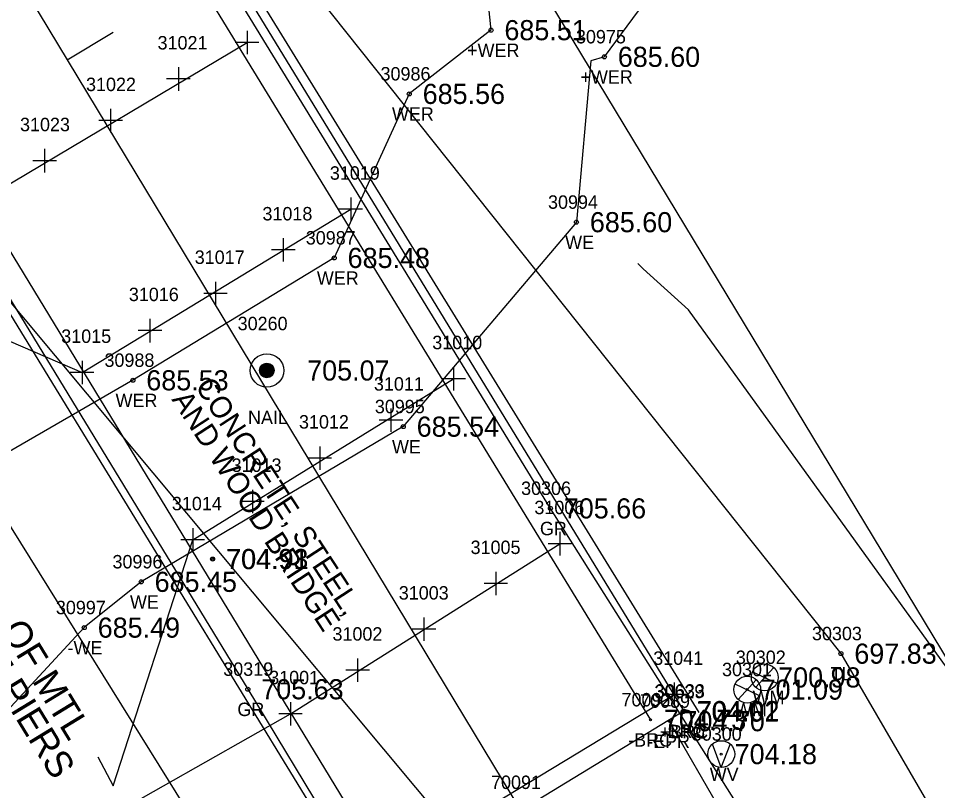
# Model space of a CAD drawing. Extents: x 1375131 to 1378678, y 999028 to 1004053.
# Drawn here: x 1377342 to 1377410.5, y 1001639.2 to 1001696.8 of the extents above; entities that cross this region are included whole.
import ezdxf

# ---------------------------------------------------------------- set-up
doc = ezdxf.new("R2010")
doc.units = 0
for name, color, linetype in [('Default', 7, 'Continuous'), ('RD_EX_Bridge', 7, 'Continuous'), ('RD_EX_Bridge_txCode', 7, 'Continuous'), ('RD_EX_DV_Prop_txCode', 7, 'Continuous'), ('RD_EX_DV_PropPin', 7, 'Continuous'), ('RD_EX_GuardRail', 7, 'Continuous'), ('RD_EX_GuardRail_txCode', 7, 'Continuous'), ('RD_EX_H2O', 7, 'Continuous'), ('RD_EX_H2O_txCode', 7, 'Continuous'), ('RD_EX_Road', 7, 'Continuous'), ('RD_EX_Road_txCode', 7, 'Continuous'), ('RD_EX_RW', 7, 'Continuous'), ('RD_EX_SU_Elec', 7, 'Continuous'), ('RD_EX_TX_Bridge_ELEV', 7, 'Continuous'), ('RD_EX_TX_DV_Prop_ELEV', 7, 'Continuous'), ('RD_EX_TX_Fence_Other_ELEV', 7, 'Continuous'), ('RD_EX_TX_GuardRail_ELEV', 7, 'Continuous'), ('RD_EX_TX_H2O_ELEV', 7, 'Continuous'), ('RD_EX_TX_Road_ELEV', 7, 'Continuous'), ('RD_EX_TX_UT_ELEV', 7, 'Continuous'), ('RD_EX_TX_VEG_ELEV', 7, 'Continuous'), ('RD_EX_UT', 7, 'Continuous'), ('RD_EX_UT_txCode', 7, 'Continuous'), ('RD_EX_VEG', 7, 'Continuous'), ('RD_EX_VEG_txCode', 7, 'Continuous'), ('RD_HC_Cl', 7, 'Continuous'), ('RD_HC_Data_Tic', 7, 'Continuous'), ('RD_SMD_Locator', 7, 'Continuous'), ('RD_TX_Misc1', 7, 'Continuous')]:
    doc.layers.add(name, color=color, linetype=linetype)

msp = doc.modelspace()

# ---------------------------------------------------------------- linework, layer by layer
at = {"layer": 'Default'}
for p, q in [((1377359.001, 1001695.888), (1377359.001, 1001694.138)), ((1377359.876, 1001695.013), (1377358.126, 1001695.013)), ((1377353.884, 1001693.162), (1377353.884, 1001691.412)), ((1377354.759, 1001692.287), (1377353.009, 1001692.287)), ((1377348.838, 1001690.059), (1377348.838, 1001688.309)), ((1377349.713, 1001689.184), (1377347.963, 1001689.184)), ((1377343.92, 1001687.069), (1377343.92, 1001685.319)), ((1377344.795, 1001686.194), (1377343.045, 1001686.194)), ((1377366.723, 1001683.453), (1377366.723, 1001681.703)), ((1377367.598, 1001682.578), (1377365.848, 1001682.578)), ((1377361.7, 1001680.419), (1377361.7, 1001678.669)), ((1377362.575, 1001679.544), (1377360.825, 1001679.544)), ((1377356.655, 1001677.177), (1377356.655, 1001675.427)), ((1377357.53, 1001676.302), (1377355.78, 1001676.302)), ((1377351.769, 1001674.403), (1377351.769, 1001672.653)), ((1377352.644, 1001673.528), (1377350.894, 1001673.528)), ((1377346.707, 1001671.288), (1377346.707, 1001669.538)), ((1377374.395, 1001670.819), (1377374.395, 1001669.069)), ((1377347.582, 1001670.413), (1377345.832, 1001670.413)), ((1377375.27, 1001669.944), (1377373.52, 1001669.944)), ((1377369.725, 1001667.734), (1377369.725, 1001665.984)), ((1377370.6, 1001666.859), (1377368.85, 1001666.859)), ((1377364.424, 1001664.903), (1377364.424, 1001663.153)), ((1377365.299, 1001664.028), (1377363.549, 1001664.028)), ((1377359.4, 1001661.673), (1377359.4, 1001659.923)), ((1377360.275, 1001660.798), (1377358.525, 1001660.798)), ((1377354.953, 1001658.811), (1377354.953, 1001657.061)), ((1377382.312, 1001658.522), (1377382.312, 1001656.772)), ((1377355.828, 1001657.936), (1377354.078, 1001657.936)), ((1377383.187, 1001657.647), (1377381.437, 1001657.647)), ((1377377.534, 1001655.55), (1377377.534, 1001653.8)), ((1377378.409, 1001654.675), (1377376.659, 1001654.675)), ((1377372.182, 1001652.155), (1377372.182, 1001650.405)), ((1377373.057, 1001651.28), (1377371.307, 1001651.28)), ((1377367.242, 1001649.094), (1377367.242, 1001647.344)), ((1377368.117, 1001648.219), (1377366.367, 1001648.219)), ((1377390.819, 1001647.289), (1377390.819, 1001645.539)), ((1377362.242, 1001645.843), (1377362.242, 1001644.093)), ((1377391.694, 1001646.414), (1377389.944, 1001646.414)), ((1377363.117, 1001644.968), (1377361.367, 1001644.968))]:
    msp.add_line(p, q, dxfattribs=at)
at = {"layer": 'RD_EX_Bridge'}
for p, q in [((1377338.888, 1001683.023), (1377359.001, 1001695.013)), ((1377346.707, 1001670.413), (1377366.723, 1001682.578)), ((1377354.953, 1001657.936), (1377374.395, 1001669.944)), ((1377362.242, 1001644.968), (1377382.312, 1001657.647))]:
    msp.add_line(p, q, dxfattribs=at)
for points in [[(1377391.499, 1001645.129), (1377368.188, 1001630.936), (1377328.998, 1001694.929), (1377352.485, 1001709.161), (1377391.541, 1001645.169)], [(1377350.392, 1001707.762), (1377389.063, 1001644.517)], [(1377331.327, 1001695.905), (1377370.084, 1001632.15)], [(1377367.903, 1001631.024), (1377367.289, 1001632.133), (1377390.819, 1001646.414)]]:
    msp.add_lwpolyline(points, dxfattribs=at)
at = {"layer": 'RD_EX_DV_PropPin'}
for p, q in [((1377359.958, 1001670.418), (1377359.958, 1001670.698)), ((1377359.983, 1001670.345), (1377359.983, 1001670.771)), ((1377360.008, 1001670.294), (1377360.008, 1001670.822)), ((1377360.033, 1001670.253), (1377360.033, 1001670.863)), ((1377360.058, 1001670.219), (1377360.058, 1001670.897)), ((1377360.083, 1001670.19), (1377360.083, 1001670.926)), ((1377360.108, 1001670.165), (1377360.108, 1001670.951)), ((1377360.133, 1001670.142), (1377360.133, 1001670.974)), ((1377360.158, 1001670.123), (1377360.158, 1001670.993)), ((1377360.183, 1001670.105), (1377360.183, 1001671.011)), ((1377360.208, 1001670.089), (1377360.208, 1001671.027)), ((1377360.233, 1001670.076), (1377360.233, 1001671.04)), ((1377360.258, 1001670.063), (1377360.258, 1001671.053)), ((1377360.283, 1001670.053), (1377360.283, 1001671.063)), ((1377360.308, 1001670.044), (1377360.308, 1001671.072)), ((1377360.333, 1001670.036), (1377360.333, 1001671.08)), ((1377360.358, 1001670.029), (1377360.358, 1001671.087)), ((1377360.383, 1001670.024), (1377360.383, 1001671.092)), ((1377360.408, 1001670.02), (1377360.408, 1001671.096)), ((1377360.433, 1001670.017), (1377360.433, 1001671.099)), ((1377360.458, 1001670.015), (1377360.458, 1001671.101)), ((1377360.483, 1001670.015), (1377360.483, 1001671.101)), ((1377360.508, 1001670.015), (1377360.508, 1001671.101)), ((1377360.533, 1001670.017), (1377360.533, 1001671.099)), ((1377360.558, 1001670.02), (1377360.558, 1001671.096)), ((1377360.583, 1001670.024), (1377360.583, 1001671.092)), ((1377360.608, 1001670.029), (1377360.608, 1001671.087)), ((1377360.633, 1001670.036), (1377360.633, 1001671.08)), ((1377360.658, 1001670.044), (1377360.658, 1001671.072)), ((1377360.683, 1001670.053), (1377360.683, 1001671.063)), ((1377360.708, 1001670.063), (1377360.708, 1001671.053)), ((1377360.733, 1001670.076), (1377360.733, 1001671.04)), ((1377360.758, 1001670.089), (1377360.758, 1001671.027)), ((1377360.783, 1001670.105), (1377360.783, 1001671.011)), ((1377360.808, 1001670.123), (1377360.808, 1001670.993)), ((1377360.833, 1001670.142), (1377360.833, 1001670.974)), ((1377360.858, 1001670.165), (1377360.858, 1001670.951)), ((1377360.883, 1001670.19), (1377360.883, 1001670.926)), ((1377360.908, 1001670.219), (1377360.908, 1001670.897)), ((1377360.933, 1001670.253), (1377360.933, 1001670.863)), ((1377360.958, 1001670.294), (1377360.958, 1001670.822)), ((1377360.983, 1001670.345), (1377360.983, 1001670.771)), ((1377361.008, 1001670.418), (1377361.008, 1001670.698))]:
    msp.add_line(p, q, dxfattribs=at)
for radius in [1.25, 0.543]:
    msp.add_circle((1377360.483, 1001670.558), radius, dxfattribs=at)
at = {"layer": 'RD_EX_GuardRail'}
for points in [[(1377413.067, 1001610.451), (1377381.605, 1001660.277), (1377356.802, 1001700.828), (1377329.731, 1001745.67), (1377300.759, 1001793.625), (1377267.902, 1001848.653)], [(1377243.234, 1001836.319), (1377270.937, 1001792.297), (1377296.898, 1001749.468), (1377330.008, 1001694.452), (1377359.061, 1001646.796), (1377384.395, 1001604.868), (1377407.059, 1001567.741), (1377414.21, 1001555.702)]]:
    msp.add_lwpolyline(points, dxfattribs=at)
at = {"layer": 'RD_EX_H2O'}
for points in [[(1377385.629, 1001693.938), (1377390.694, 1001700.812), (1377433.353, 1001720.083), (1377495.927, 1001770.719), (1377533.606, 1001798.759), (1377554.825, 1001824.254), (1377571.985, 1001835.514), (1377587.866, 1001882.08), (1377602.651, 1001935.241), (1377621.67, 1001991.754), (1377650.408, 1002023.693), (1377680.271, 1002054.334)], [(1377375.48, 1001712.375), (1377377.18, 1001695.925), (1377371.091, 1001691.175), (1377365.495, 1001678.948), (1377350.495, 1001669.827), (1377334.456, 1001660.576)], [(1377385.629, 1001693.938), (1377384.621, 1001693.635), (1377383.547, 1001681.612), (1377370.643, 1001666.371), (1377351.116, 1001654.803), (1377346.874, 1001651.39)], [(1377431.602, 1001616.014), (1377423.173, 1001631.756), (1377391.901, 1001675.076), (1377388.515, 1001678.134), (1377388.117, 1001678.544)], [(1377346.874, 1001651.39), (1377329.206, 1001632.325), (1377301.199, 1001598.995), (1377255.164, 1001549.418), (1377172.114, 1001555.099), (1377120.453, 1001543.089), (1377120.453, 1001543.089), (1377055.21, 1001526.728), (1377035.209, 1001521.298), (1376967.617, 1001528.254), (1376929.582, 1001558.001)]]:
    msp.add_lwpolyline(points, dxfattribs=at)
at = {"layer": 'RD_EX_Road'}
msp.add_lwpolyline([(1377899.668, 1000800.294), (1377898.717, 1000801.843), (1377870.308, 1000849.935), (1377847.281, 1000887.888), (1377815.153, 1000940.575), (1377781.512, 1000995.259), (1377748.623, 1001049.208), (1377716.579, 1001099.532), (1377686.671, 1001148.78), (1377656.469, 1001199.107), (1377629.542, 1001244.184), (1377599.886, 1001292.672), (1377570.873, 1001341.428), (1377539.828, 1001392.468), (1377511.01, 1001440.306), (1377480.717, 1001489.998), (1377449.725, 1001541.494), (1377420.899, 1001591.946), (1377390.45, 1001644.414)], dxfattribs=at)
at = {"layer": 'RD_EX_RW'}
msp.add_line((1377036.347, 1002269.572), (1377580.535, 1001368.569), dxfattribs=at)
at = {"layer": 'RD_EX_SU_Elec'}
msp.add_line((1377352.642, 1001710.103), (1377392.661, 1001645.072), dxfattribs=at)
msp.add_lwpolyline([(1377317.709, 1001703.997), (1377525.757, 1001454.692), (1377725.474, 1001622.603)], dxfattribs=at)
at = {"layer": 'RD_EX_UT'}
for p, q in [((1377396.663, 1001648.097), (1377398.479, 1001647.24)), ((1377396.904, 1001646.949), (1377398.238, 1001648.397)), ((1377395.596, 1001646.041), (1377396.93, 1001647.489)), ((1377395.355, 1001647.189), (1377397.171, 1001646.332)), ((1377394.338, 1001640.965), (1377393.686, 1001642.706)), ((1377394.338, 1001640.965), (1377394.999, 1001642.687))]:
    msp.add_line(p, q, dxfattribs=at)
for centre in [(1377397.58, 1001647.678), (1377396.272, 1001646.77), (1377394.338, 1001641.961)]:
    msp.add_circle(centre, 1, dxfattribs=at)
at = {"layer": 'RD_EX_VEG'}
for points in [[(1376925.287, 1002323.559), (1376964.385, 1002271.551), (1376999.598, 1002220.979), (1377033.753, 1002161.522), (1377072.445, 1002098.214), (1377110.652, 1002037.078), (1377148.788, 1001977.334), (1377186.695, 1001917.168), (1377238.512, 1001843.577), (1377265.975, 1001789.908), (1377290.888, 1001746.874), (1377322.185, 1001689.749), (1377357.868, 1001632.381)], [(1377321.297, 1001854.666), (1377275.03, 1001863.499), (1377273.884, 1001860.907), (1377305.163, 1001803.787), (1377331.053, 1001757.48), (1377351.186, 1001714.884), (1377403.256, 1001649.45), (1377431.164, 1001601.422)]]:
    msp.add_lwpolyline(points, dxfattribs=at)
at = {"layer": 'RD_HC_Cl'}
msp.add_line((1377008.099, 1002252.511), (1377552.288, 1001351.508), dxfattribs=at)
at = {"layer": 'RD_HC_Data_Tic'}
msp.add_line((1377345.607, 1001693.705), (1377349.031, 1001695.773), dxfattribs=at)
at = {"layer": 'RD_SMD_Locator'}
for centre, radius in [((1377377.18, 1001695.925), 0.15), ((1377385.629, 1001693.938), 0.15), ((1377371.091, 1001691.175), 0.15), ((1377383.547, 1001681.612), 0.15), ((1377365.495, 1001678.948), 0.15), ((1377360.483, 1001670.558), 0.075), ((1377350.495, 1001669.827), 0.15), ((1377370.643, 1001666.371), 0.15), ((1377381.605, 1001660.277), 0.15), ((1377356.433, 1001656.503), 0.15), ((1377356.458, 1001656.498), 0.075), ((1377351.116, 1001654.803), 0.15), ((1377346.874, 1001651.39), 0.15), ((1377403.256, 1001649.45), 0.15), ((1377397.58, 1001647.678), 0.075), ((1377359.061, 1001646.796), 0.15), ((1377396.272, 1001646.77), 0.075), ((1377391.499, 1001645.129), 0.15), ((1377391.541, 1001645.169), 0.15), ((1377389.063, 1001644.517), 0.075), ((1377390.45, 1001644.414), 0.075), ((1377394.338, 1001641.961), 0.075)]:
    msp.add_circle(centre, radius, dxfattribs=at)
at = {"layer": 'RD_TX_Misc1'}
for points in [[(1377323.045, 1001683.297), (1377335.829, 1001675.104), (1377346.707, 1001670.413)], [(1377347.879, 1001641.768), (1377349.032, 1001639.594), (1377354.953, 1001657.936)], [(1377350.388, 1001636.4), (1377349.629, 1001637.814), (1377362.242, 1001644.968)]]:
    msp.add_lwpolyline(points, dxfattribs=at)

# ---------------------------------------------------------------- texts
at = {"layer": 'Default'}
for s, p in [('31021', (1377352.333, 1001694.487)), ('31022', (1377347.003, 1001691.384)), ('31023', (1377342.085, 1001688.394)), ('31019', (1377365.172, 1001684.778)), ('31018', (1377360.149, 1001681.744)), ('31017', (1377355.104, 1001678.502)), ('31016', (1377350.194, 1001675.728)), ('31015', (1377345.156, 1001672.613)), ('31010', (1377372.804, 1001672.144)), ('31011', (1377368.457, 1001669.059)), ('31012', (1377362.873, 1001666.228)), ('31013', (1377357.849, 1001662.998)), ('31014', (1377353.402, 1001660.136)), ('31006', (1377380.414, 1001659.847)), ('31005', (1377375.66, 1001656.875)), ('31003', (1377370.308, 1001653.48)), ('31002', (1377365.368, 1001650.419)), ('31041', (1377389.268, 1001648.614)), ('31001', (1377360.651, 1001647.168))]:
    msp.add_text(s, height=1, dxfattribs=at).set_placement(p)
at = {"layer": 'RD_EX_Bridge_txCode'}
for s, p in [('70092', (1377386.906, 1001645.517)), ('30629', (1377389.357, 1001646.129)), ('30633', (1377389.399, 1001646.169)), ('+BRC', (1377389.759, 1001643.129)), ('-BRC', (1377389.88, 1001643.169)), ('-BRC', (1377387.402, 1001642.517)), ('70091', (1377377.184, 1001639.36))]:
    msp.add_text(s, height=1, dxfattribs=at).set_placement(p)
at = {"layer": 'RD_EX_DV_Prop_txCode'}
for s, p in [('30260', (1377358.302, 1001673.558)), ('NAIL', (1377359.074, 1001666.558))]:
    msp.add_text(s, height=1, dxfattribs=at).set_placement(p)
at = {"layer": 'RD_EX_GuardRail_txCode'}
for s, p in [('30306', (1377379.424, 1001661.277)), ('GR', (1377380.825, 1001658.277)), ('30319', (1377357.226, 1001647.796)), ('GR', (1377358.281, 1001644.796))]:
    msp.add_text(s, height=1, dxfattribs=at).set_placement(p)
at = {"layer": 'RD_EX_H2O_txCode'}
for s, p in [('30975', (1377383.511, 1001694.938)), ('+WER', (1377375.4, 1001693.925)), ('30986', (1377368.949, 1001692.175)), ('+WER', (1377383.849, 1001691.938)), ('WER', (1377369.8, 1001689.175)), ('30994', (1377381.429, 1001682.612)), ('30987', (1377363.377, 1001679.948)), ('WE', (1377382.708, 1001679.612)), ('WER', (1377364.204, 1001676.948)), ('30988', (1377348.377, 1001670.827)), ('WER', (1377349.204, 1001667.827)), ('30995', (1377368.525, 1001667.371)), ('WE', (1377369.804, 1001664.371)), ('30996', (1377348.974, 1001655.803)), ('30997', (1377344.756, 1001652.39)), ('WE', (1377350.277, 1001652.803)), ('-WE', (1377345.626, 1001649.39))]:
    msp.add_text(s, height=1, dxfattribs=at).set_placement(p)
at = {"layer": 'RD_EX_Road_txCode'}
for s, p in [('70089', (1377388.293, 1001645.414)), ('-EPR', (1377388.812, 1001642.414))]:
    msp.add_text(s, height=1, dxfattribs=at).set_placement(p)
at = {"layer": 'RD_EX_TX_Bridge_ELEV'}
for s, p in [('704.01', (1377392.499, 1001644.379)), ('704.02', (1377392.541, 1001644.419)), ('704.73', (1377390.063, 1001643.767))]:
    msp.add_text(s, height=1.5, dxfattribs=at).set_placement(p)
at = {"layer": 'RD_EX_TX_DV_Prop_ELEV'}
msp.add_text('705.07', height=1.5, dxfattribs=at).set_placement((1377363.483, 1001669.808))
at = {"layer": 'RD_EX_TX_Fence_Other_ELEV'}
for s, p in [('704.93', (1377357.433, 1001655.753)), ('704.91', (1377357.458, 1001655.748))]:
    msp.add_text(s, height=1.5, dxfattribs=at).set_placement(p)
at = {"layer": 'RD_EX_TX_GuardRail_ELEV'}
for s, p in [('705.66', (1377382.605, 1001659.527)), ('705.63', (1377360.061, 1001646.046))]:
    msp.add_text(s, height=1.5, dxfattribs=at).set_placement(p)
at = {"layer": 'RD_EX_TX_H2O_ELEV'}
for s, p in [('685.51', (1377378.18, 1001695.175)), ('685.60', (1377386.629, 1001693.188)), ('685.56', (1377372.091, 1001690.425)), ('685.60', (1377384.547, 1001680.862)), ('685.48', (1377366.495, 1001678.198)), ('685.53', (1377351.495, 1001669.077)), ('685.54', (1377371.643, 1001665.621)), ('685.45', (1377352.116, 1001654.053)), ('685.49', (1377347.874, 1001650.64))]:
    msp.add_text(s, height=1.5, dxfattribs=at).set_placement(p)
at = {"layer": 'RD_EX_TX_Road_ELEV'}
msp.add_text('704.70', height=1.5, dxfattribs=at).set_placement((1377391.45, 1001643.664))
at = {"layer": 'RD_EX_TX_UT_ELEV'}
for s, p in [('700.98', (1377398.58, 1001646.928)), ('701.09', (1377397.272, 1001646.02)), ('704.18', (1377395.338, 1001641.211))]:
    msp.add_text(s, height=1.5, dxfattribs=at).set_placement(p)
at = {"layer": 'RD_EX_TX_VEG_ELEV'}
msp.add_text('697.83', height=1.5, dxfattribs=at).set_placement((1377404.256, 1001648.7))
at = {"layer": 'RD_EX_UT_txCode'}
for s, p in [('30302', (1377395.423, 1001648.678)), ('30301', (1377394.398, 1001647.77)), ('WM', (1377396.674, 1001645.678)), ('WM', (1377395.366, 1001644.77)), ('30300', (1377392.141, 1001642.961)), ('WV', (1377393.48, 1001639.961))]:
    msp.add_text(s, height=1, dxfattribs=at).set_placement(p)
at = {"layer": 'RD_EX_VEG_txCode'}
for s, p in [('30303', (1377401.099, 1001650.45)), ('TL', (1377402.484, 1001647.45))]:
    msp.add_text(s, height=1, dxfattribs=at).set_placement(p)
at = {"layer": 'RD_TX_Misc1'}
for s, height, rotation, p in [('CONCRETE, STEEL,', 1.6, 303.09804, (1377355.091, 1001669.377)), ('AND WOOD BRIDGE', 1.6, 303.09804, (1377353.341, 1001668.394)), (' H-PILE PIERS', 2, 301.40752, (1377335.128, 1001655.428)), ('CL OF MTL', 2, 301.40752, (1377338.459, 1001654.777))]:
    msp.add_text(s, height=height, rotation=rotation, dxfattribs=at).set_placement(p)

doc.saveas('drawing.dxf')
